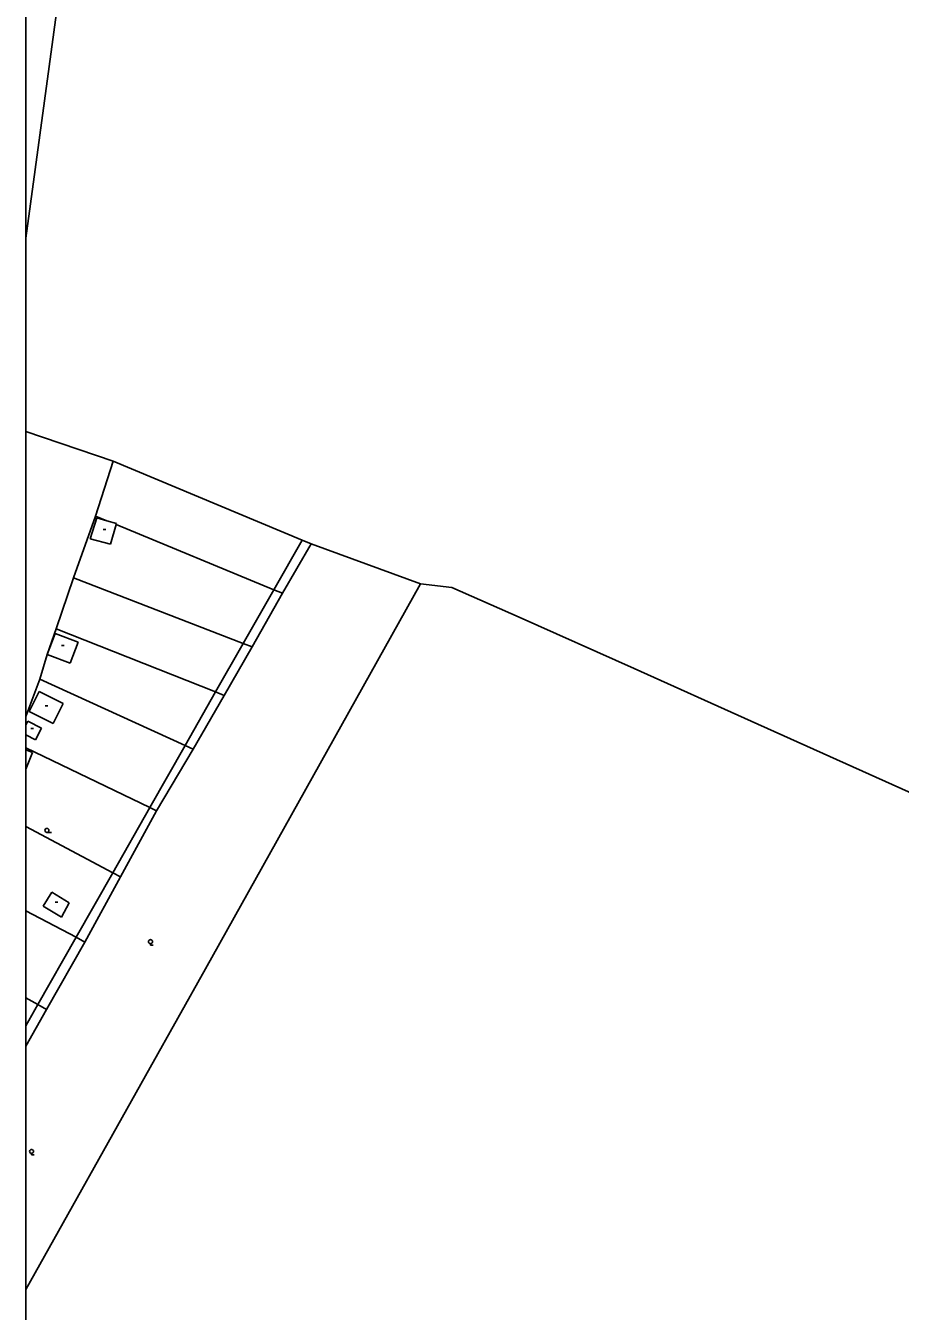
# Model space of a CAD drawing. Extents: x -599951 to -598963, y -1164095 to -1162939.
# Drawn here: x -599951.1 to -599788.6, y -1163930.8 to -1163692.1 of the extents above; entities that cross this region are included whole.
import ezdxf

# ---------------------------------------------------------------- set-up
doc = ezdxf.new("R2010")
doc.units = 0
for name, color, linetype in [('Level 11', 7, 'Continuous'), ('Level 36', 7, 'Continuous'), ('Level 39', 7, 'Continuous'), ('Level 51', 7, 'Continuous'), ('Level 52', 7, 'Continuous'), ('Level 54', 7, 'Continuous'), ('Level 7', 7, 'Continuous'), ('Vrstva 53', 7, 'Continuous')]:
    doc.layers.add(name, color=color, linetype=linetype)

msp = doc.modelspace()

# ---------------------------------------------------------------- linework, layer by layer
at = {"layer": 'Level 11'}
for p in [(-599951.12, -1163872.64), (-599951.12, -1163877.79)]:
    msp.add_line(p, (-599948.89, -1163873.86), dxfattribs=at)
msp.add_lwpolyline([(-599948.89, -1163873.86), (-599947.25, -1163874.76)], dxfattribs=at)
at = {"layer": 'Level 36'}
msp.add_line((-599947.19, -1163841.89), (-599946.32, -1163841.89), dxfattribs=at)
for points in [[(-599927.94, -1163862.57), (-599927.94, -1163862.82), (-599927.44, -1163862.82)], [(-599950.04, -1163901.52), (-599950.04, -1163901.77), (-599949.54, -1163901.77)]]:
    msp.add_lwpolyline(points, dxfattribs=at)
for centre in [(-599947.19, -1163841.52), (-599927.94, -1163862.19), (-599950.04, -1163901.15)]:
    msp.add_circle(centre, 0.375, dxfattribs=at)
at = {"layer": 'Level 39'}
for p, q in [((-599936.71, -1163785.61), (-599936.21, -1163785.61)), ((-599944.49, -1163807.18), (-599943.99, -1163807.18)), ((-599947.54, -1163818.39), (-599947.04, -1163818.39)), ((-599950.17, -1163822.6), (-599949.67, -1163822.6)), ((-599945.63, -1163854.83), (-599945.13, -1163854.83))]:
    msp.add_line(p, q, dxfattribs=at)
at = {"layer": 'Level 51'}
for p, q in [((-599950.26, -1163725.15), (-599951.12, -1163731.5)), ((-599951.12, -1163767.45), (-599934.9, -1163772.96)), ((-599948.5, -1163813.42), (-599951.12, -1163820.35))]:
    msp.add_line(p, q, dxfattribs=at)
for points in [[(-599939.65, -1163647.2), (-599950.26, -1163725.15)], [(-599934.9, -1163772.96), (-599938.16, -1163783.13)], [(-599899.78, -1163787.6), (-599934.9, -1163772.96)], [(-599938.16, -1163783.13), (-599942.23, -1163794.59)], [(-599903.44, -1163797.46), (-599898.08, -1163788.31)], [(-599898.08, -1163788.31), (-599899.78, -1163787.6)], [(-599877.75, -1163795.73), (-599898.08, -1163788.31)], [(-599942.23, -1163794.59), (-599945.49, -1163804.1)], [(-599877.75, -1163795.73), (-599917.75, -1163867.23)], [(-599909.07, -1163807.43), (-599903.44, -1163797.46)], [(-599871.94, -1163796.38), (-599877.75, -1163795.73)], [(-599859.48, -1163801.89), (-599871.94, -1163796.38)], [(-599838.08, -1163811.45), (-599859.48, -1163801.89)], [(-599945.49, -1163804.1), (-599947.12, -1163808.84)], [(-599914.25, -1163816.44), (-599909.07, -1163807.43)], [(-599947.12, -1163808.84), (-599948.5, -1163813.42)], [(-599816.33, -1163821.24), (-599838.08, -1163811.45)], [(-599920.01, -1163826.43), (-599914.25, -1163816.44)], [(-599779.82, -1163837.66), (-599816.33, -1163821.24)], [(-599926.81, -1163837.87), (-599920.01, -1163826.43)], [(-599933.49, -1163850.17), (-599926.81, -1163837.87)], [(-599940.12, -1163862.26), (-599933.49, -1163850.17)], [(-599947.25, -1163874.76), (-599940.12, -1163862.26)], [(-599917.75, -1163867.23), (-599928.01, -1163885.54)]]:
    msp.add_lwpolyline(points, dxfattribs=at)
at = {"layer": 'Level 52'}
for p, q in [((-599951.12, -1163821.98), (-599950.73, -1163821.21)), ((-599949.28, -1163824.72), (-599951.12, -1163823.77)), ((-599951.12, -1163826.54), (-599949.89, -1163827.03)), ((-599949.89, -1163827.03), (-599951.12, -1163830.12))]:
    msp.add_line(p, q, dxfattribs=at)
for points in [[(-599939.14, -1163787.38), (-599937.9, -1163783.49)], [(-599937.9, -1163783.49), (-599936.06, -1163784)], [(-599936.06, -1163784), (-599934.23, -1163784.5)], [(-599934.3, -1163784.73), (-599935.36, -1163788.36)], [(-599934.23, -1163784.5), (-599934.3, -1163784.73)], [(-599935.36, -1163788.36), (-599939.14, -1163787.38)], [(-599947.12, -1163808.84), (-599945.64, -1163804.97)], [(-599945.64, -1163804.97), (-599941.4, -1163806.58)], [(-599941.4, -1163806.58), (-599942.88, -1163810.46)], [(-599942.88, -1163810.46), (-599947.12, -1163808.84)], [(-599950.47, -1163819.41), (-599948.6, -1163815.72)], [(-599948.6, -1163815.72), (-599944.17, -1163817.97)], [(-599946.04, -1163821.65), (-599950.47, -1163819.41)], [(-599944.17, -1163817.97), (-599946.04, -1163821.65)], [(-599950.73, -1163821.21), (-599948.16, -1163822.53)], [(-599948.16, -1163822.53), (-599949.28, -1163824.72)], [(-599947.9, -1163855.62), (-599946.26, -1163853.02)], [(-599946.26, -1163853.02), (-599943.03, -1163854.95)], [(-599943.03, -1163854.95), (-599944.48, -1163857.66)], [(-599944.48, -1163857.66), (-599947.9, -1163855.62)]]:
    msp.add_lwpolyline(points, dxfattribs=at)
at = {"layer": 'Level 54'}
for p, q in [((-599951.12, -1163826.17), (-599928.06, -1163837.27)), ((-599951.12, -1163840.77), (-599934.96, -1163849.39)), ((-599951.12, -1163856.45), (-599941.78, -1163861.38))]:
    msp.add_line(p, q, dxfattribs=at)
for points in [[(-599938.16, -1163783.13), (-599936.06, -1163784)], [(-599934.3, -1163784.73), (-599905.02, -1163796.81)], [(-599905.02, -1163796.81), (-599899.78, -1163787.6)], [(-599910.71, -1163806.79), (-599942.23, -1163794.59)], [(-599910.71, -1163806.79), (-599905.02, -1163796.81)], [(-599905.02, -1163796.81), (-599903.44, -1163797.46)], [(-599945.49, -1163804.1), (-599915.84, -1163815.81)], [(-599915.84, -1163815.81), (-599910.71, -1163806.79)], [(-599909.07, -1163807.43), (-599910.71, -1163806.79)], [(-599948.5, -1163813.42), (-599921.5, -1163825.75)], [(-599921.5, -1163825.75), (-599915.84, -1163815.81)], [(-599915.84, -1163815.81), (-599914.25, -1163816.44)], [(-599928.06, -1163837.27), (-599921.5, -1163825.75)], [(-599921.5, -1163825.75), (-599920.01, -1163826.43)], [(-599934.96, -1163849.39), (-599928.06, -1163837.27)], [(-599928.06, -1163837.27), (-599926.81, -1163837.87)], [(-599941.78, -1163861.38), (-599934.96, -1163849.39)], [(-599934.96, -1163849.39), (-599933.49, -1163850.17)], [(-599948.89, -1163873.86), (-599941.78, -1163861.38)], [(-599941.78, -1163861.38), (-599940.12, -1163862.26)]]:
    msp.add_lwpolyline(points, dxfattribs=at)
at = {"layer": 'Level 7'}
for p, q in [((-599951.12, -1163881.58), (-599947.25, -1163874.76)), ((-599928.01, -1163885.54), (-599951.12, -1163926.82))]:
    msp.add_line(p, q, dxfattribs=at)
at = {"layer": 'Vrstva 53'}
msp.add_lwpolyline([(-599951.12, -1164094.69), (-598963.21, -1164094.69), (-598963.21, -1162939.4), (-599951.12, -1162939.4)], close=True, dxfattribs=at)

doc.saveas('drawing.dxf')
